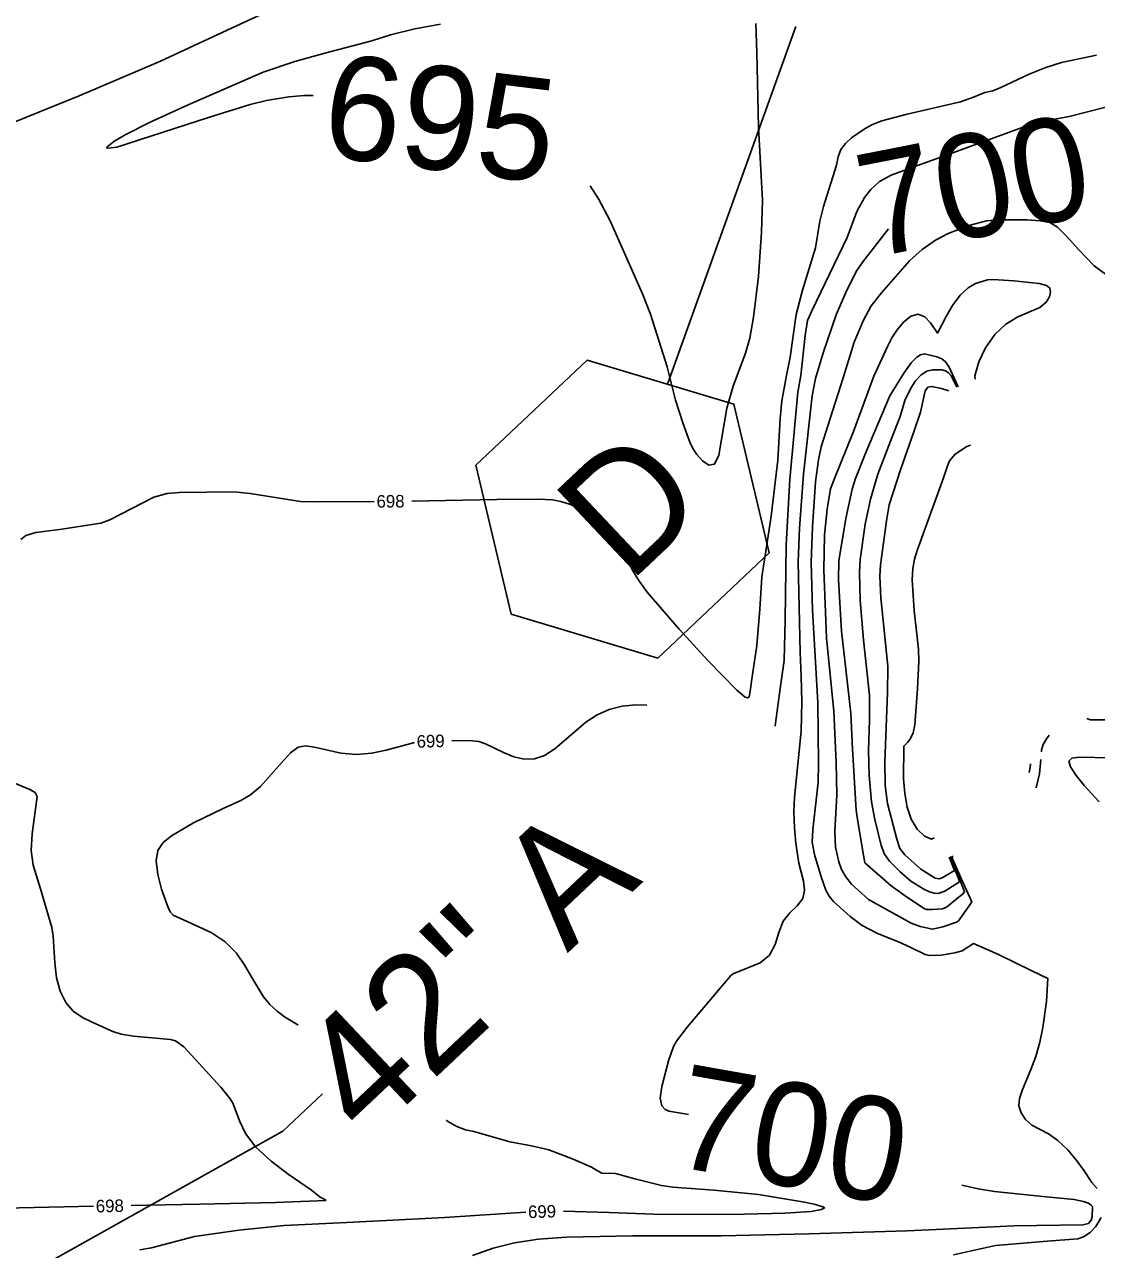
# Model space of a CAD drawing. Extents: x -291892836 to 2945206, y -477993085 to 1832792.
# Drawn here: x 1851914.3 to 1852255.7, y 543914.3 to 544304.4 of the extents above; entities that cross this region are included whole.
import ezdxf

# ---------------------------------------------------------------- set-up
doc = ezdxf.new("R2010")
doc.units = 0
for name, color, linetype in [('DT_X_Contour_Minor', 7, 'Continuous'), ('DT_X_Terrain_Ground_Line', 7, 'Continuous'), ('Level 19', 7, 'Continuous'), ('Level 40', 7, 'Continuous')]:
    doc.layers.add(name, color=color, linetype=linetype)

msp = doc.modelspace()

# ---------------------------------------------------------------- linework, layer by layer
at = {"layer": 'DT_X_Contour_Minor'}
for points in [[(1851999.64, 544312.18), (1851981.85, 544303.98), (1851957.67, 544292.81), (1851931.69, 544281.76), (1851910.49, 544273.12)], [(1852006.27, 544281.82), (1852003.39, 544281.82), (1851998.47, 544281.44), (1851991.37, 544280.26), (1851986.19, 544278.96), (1851972.9, 544274.85), (1851943.74, 544265.38), (1851940.94, 544265.04), (1851940.52, 544265.15), (1851940.63, 544265.46), (1851942.77, 544267.16), (1851946.33, 544269.26), (1851954.38, 544273.29), (1851966.48, 544278.85), (1851990.3, 544289.31), (1852000.45, 544292.7), (1852009.99, 544295.34), (1852024.89, 544299.25), (1852030.89, 544301.14), (1852038.63, 544303.02), (1852046.77, 544304.6)], [(1852147.18, 544304.81), (1852147.59, 544295.56), (1852148.05, 544271.71), (1852149.39, 544248.51), (1852149.06, 544238.25), (1852148.06, 544224.13), (1852146.51, 544211.25), (1852145.34, 544204.5), (1852143.93, 544199.79), (1852139.97, 544189.2), (1852137.95, 544182.22), (1852135.48, 544167.22), (1852134.08, 544164.41), (1852132.23, 544164.04), (1852130.22, 544165.45), (1852128.44, 544167.52), (1852127.15, 544169.44), (1852126.17, 544171.45), (1852123.94, 544177.58), (1852121.67, 544184.78), (1852118.99, 544195.44), (1852113.73, 544212.13), (1852111.1, 544218.71), (1852100.83, 544241.91), (1852097.08, 544248.88), (1852094.47, 544253.05)], [(1852037.66, 544152.66), (1852064.74, 544153.13), (1852077.8, 544153.25), (1852082.49, 544153), (1852085.11, 544152.55), (1852088.17, 544151.56), (1852091.7, 544149.88), (1852098.22, 544146.02), (1852101.36, 544143.6), (1852103.05, 544141.04), (1852106.48, 544133.75), (1852108.11, 544130.43), (1852110.14, 544127), (1852112.59, 544123.67), (1852122.85, 544111.87), (1852132.05, 544101.8), (1852141.2, 544092.37), (1852143.8, 544090.23), (1852144.65, 544089.93), (1852145.12, 544090.27), (1852145.43, 544092.08), (1852146.22, 544097.42), (1852147.54, 544106.68), (1852148.52, 544118.18), (1852149.14, 544128.49), (1852150.38, 544136.64), (1852152.12, 544147.8), (1852154.24, 544165.64), (1852154.94, 544179), (1852155.47, 544184.58), (1852156.94, 544192.11), (1852158.21, 544198.44), (1852160.05, 544212.11), (1852162.08, 544219.83), (1852166.19, 544233.33), (1852167.65, 544241.78), (1852168.75, 544246.5), (1852172.94, 544259.68), (1852173.47, 544262.26), (1852174.32, 544264.58), (1852175.8, 544266.59), (1852177.74, 544268.35), (1852182.03, 544271.33), (1852184.42, 544272.63), (1852187.36, 544273.81), (1852195.4, 544275.93), (1852212.37, 544279.81), (1852216.55, 544281.25), (1852220.17, 544282.77), (1852222.67, 544283.36), (1852225.3, 544284.42), (1852234.27, 544288.62), (1852239.55, 544290.78), (1852244.59, 544292.35), (1852255.78, 544294.72)], [(1852153.42, 544080.9), (1852153.49, 544081.9), (1852154.96, 544092.91), (1852156.27, 544101.82), (1852156.58, 544114.77), (1852156.84, 544138.75), (1852158.11, 544159.57), (1852160.64, 544187.38), (1852161.61, 544192.65), (1852162.96, 544205.37), (1852163.67, 544210.15), (1852165.16, 544213.46), (1852176.27, 544236.65), (1852179.37, 544244.88), (1852181.85, 544249.34), (1852183.83, 544251.93), (1852186.64, 544254.39), (1852190.38, 544256.45), (1852197.52, 544259.14), (1852207.68, 544262.71), (1852234.42, 544272.5), (1852239.58, 544273.8), (1852247, 544275.17), (1852264.52, 544279.62)], [(1852255.99, 543933.73), (1852254.27, 543935.61), (1852251.79, 543939.35), (1852249.47, 543942.49), (1852246.57, 543945.95), (1852243.44, 543948.98), (1852240.4, 543951.06), (1852235.13, 543953.9), (1852233.11, 543955.66), (1852231.69, 543957.75), (1852231.02, 543960.02), (1852231.2, 543962.36), (1852232.05, 543964.94), (1852234.86, 543971.62), (1852236.38, 543975.78), (1852237.7, 543980.31), (1852238.68, 543985.01), (1852239.78, 543993.28), (1852240.25, 544000.56), (1852235.15, 544003.07), (1852224.55, 544008.22), (1852216.59, 544011.68), (1852214.7, 544010.56), (1852212.99, 544009.42), (1852210.66, 544008.78), (1852206.26, 544008.03), (1852202.43, 544007.87), (1852201.11, 544008.2), (1852196.43, 544010.58), (1852192.66, 544012.26), (1852186.02, 544014.9), (1852181.11, 544017.5), (1852177.26, 544020.34), (1852172, 544025.08), (1852170.55, 544026.85), (1852169.49, 544028.75), (1852167.99, 544033.01), (1852165.87, 544040.08), (1852165.22, 544043.98), (1852165.36, 544047.9), (1852167.1, 544063.16), (1852167.17, 544069.08), (1852166.95, 544088.47), (1852165.27, 544117.86), (1852164.83, 544133.05), (1852165.25, 544144.4), (1852166.2, 544158.8), (1852167.15, 544165.74), (1852168.08, 544169.91), (1852170.96, 544179.23), (1852175.04, 544191.91), (1852178.58, 544203.22), (1852181.41, 544210.03), (1852184.01, 544214.86), (1852187.21, 544218.96), (1852196.22, 544229.12), (1852200.25, 544232.81), (1852204.43, 544235.7), (1852208.49, 544237.83), (1852215.12, 544240.42), (1852220.66, 544241.96), (1852224.9, 544242.26), (1852233.56, 544242.22), (1852237.78, 544241.95), (1852240.84, 544241.33), (1852243.34, 544239.89), (1852246.18, 544237.07), (1852250.11, 544232.62), (1852255.02, 544227.62), (1852260.64, 544223.47)], [(1852125.8, 543957.24), (1852124.67, 543957.44), (1852119.54, 543958.36), (1852118.33, 543958.87), (1852117.27, 543960.07), (1852116.81, 543962.43), (1852117.26, 543966.17), (1852119.4, 543974.39), (1852120.99, 543978.96), (1852121.96, 543980.61), (1852125.37, 543985.03), (1852139.33, 544001.63), (1852140.25, 544002.19), (1852148.61, 544005.54), (1852151.58, 544007.97), (1852153.39, 544011.4), (1852154.57, 544015.26), (1852155.94, 544018.81), (1852158.07, 544021.53), (1852160.42, 544023.77), (1852162.16, 544026.05), (1852162.7, 544028.75), (1852162.39, 544031.54), (1852160.9, 544037.28), (1852159.99, 544043.7), (1852159.53, 544048.58), (1852159.32, 544053.67), (1852159.5, 544058.32), (1852161.65, 544079.38), (1852161.89, 544088.76), (1852161.71, 544096.82), (1852161.32, 544104.42), (1852160.7, 544133.28), (1852161.19, 544144.02), (1852162.4, 544161.19), (1852165.18, 544186.18), (1852166.28, 544191.67), (1852168.66, 544199.82), (1852172.81, 544212.01), (1852176.19, 544219.84), (1852179.45, 544226.13), (1852181.27, 544228.84), (1852189.45, 544239.32)], [(1852209.82, 544039.63), (1852209.85, 544038.73), (1852213.13, 544031.21), (1852216.02, 544025), (1852215.21, 544023.68), (1852211.8, 544018.96), (1852211.19, 544018.53), (1852206.83, 544017.06), (1852203.47, 544016.28), (1852199.61, 544017.15), (1852196.7, 544018.25), (1852183.15, 544025.79), (1852179.79, 544028.66), (1852177.73, 544030.67), (1852175.87, 544032.93), (1852174.52, 544035.33), (1852173.63, 544037.76), (1852172.61, 544042.37), (1852172.35, 544047.39), (1852172.99, 544059.12), (1852172.78, 544069.36), (1852172.07, 544085.57), (1852169.78, 544109.09), (1852168.84, 544130.78), (1852169.15, 544141.92), (1852169.93, 544150.1), (1852171.06, 544156.56), (1852172.28, 544159.87), (1852178.3, 544174.78), (1852184.8, 544192.45), (1852189.22, 544202.14), (1852190.58, 544204.69), (1852192.22, 544207.15), (1852194.28, 544209.6), (1852196.62, 544211.51), (1852198.97, 544212.22), (1852201.1, 544211.3), (1852202.87, 544209.46), (1852205.08, 544206.17), (1852207.81, 544211.39), (1852209.91, 544214.95), (1852212.32, 544218.24), (1852214.81, 544220.55), (1852217.19, 544221.97), (1852220.97, 544223.12), (1852222.84, 544223.21), (1852229.44, 544222.81), (1852237.52, 544221.91), (1852239.84, 544221.3), (1852240.9, 544220.47), (1852241.11, 544219.3), (1852240.77, 544217.74), (1852239.71, 544215.99), (1852237.67, 544214.34), (1852230.72, 544211.31), (1852226.82, 544209.02), (1852223.32, 544205.67), (1852220.43, 544201.51), (1852218.26, 544196.96), (1852217.02, 544192.49), (1852217.07, 544191.44)], [(1852209.33, 544039.42), (1852209.46, 544038.98), (1852211.15, 544034.78), (1852213.71, 544028.14), (1852213.09, 544027.43), (1852207.91, 544023.29), (1852206.65, 544022.75), (1852203.5, 544022.54), (1852201.62, 544022.59), (1852200.83, 544022.89), (1852195.49, 544026.37), (1852190.38, 544030.07), (1852181.95, 544037.45), (1852181.55, 544039.85), (1852179.66, 544051.21), (1852179.22, 544054.24), (1852178.02, 544073.6), (1852177.44, 544085.06), (1852174.51, 544111.2), (1852173.55, 544127.6), (1852173.66, 544133.56), (1852175.92, 544147.09), (1852177.88, 544156.42), (1852178.94, 544159.85), (1852182.23, 544168.16), (1852189.86, 544186.2), (1852194.35, 544193.41), (1852196.7, 544196.67), (1852198.47, 544198.53), (1852199.66, 544199.28), (1852200.9, 544199.5), (1852204.93, 544198.62), (1852206.49, 544197.96), (1852207.69, 544196.99), (1852208.7, 544195.52), (1852211.65, 544189.05)], [(1852211.25, 544188.88), (1852209.43, 544192.52), (1852208.58, 544193.46), (1852207.61, 544194.08), (1852206.47, 544194.43), (1852203.51, 544194.48), (1852201.74, 544193.99), (1852199.91, 544192.85), (1852198.13, 544190.95), (1852196.56, 544188.65), (1852194.68, 544184.7), (1852193.23, 544179.63), (1852190.1, 544171.69), (1852186.1, 544161.22), (1852183.73, 544153.25), (1852182.1, 544145.33), (1852180.48, 544134.03), (1852180.25, 544129.99), (1852180.48, 544120.98), (1852181.57, 544108.49), (1852183.39, 544090.73), (1852183.39, 544083), (1852183.11, 544073.19), (1852183.37, 544065.21), (1852184.06, 544056.81), (1852185.11, 544051.18), (1852187.1, 544042.99), (1852188.23, 544040.23), (1852189.79, 544037.9), (1852193.06, 544034.61), (1852196.63, 544031.6), (1852200.79, 544028.99), (1852202.49, 544028.17), (1852203.98, 544027.75), (1852205.27, 544027.69), (1852207.43, 544028.36), (1852212.14, 544031.4), (1852211.79, 544032.47), (1852208.98, 544039.26)], [(1852208.75, 544187.77), (1852206.37, 544188.51), (1852203.18, 544189.19), (1852201.98, 544188.91), (1852201.2, 544187.73), (1852200.63, 544185.28), (1852199.68, 544180.92), (1852197.59, 544174.72), (1852193.27, 544162.59), (1852189.75, 544151.42), (1852188.81, 544146.32), (1852186.94, 544132.37), (1852186.71, 544128.74), (1852187.09, 544121.87), (1852189.29, 544100.11), (1852189.19, 544091.56), (1852188.36, 544069.58), (1852188.42, 544062.06), (1852189.13, 544056.37), (1852192.15, 544044.91), (1852193.13, 544041.95), (1852194.73, 544039.94), (1852199.83, 544035.35), (1852204.37, 544032.56), (1852205.61, 544032.35), (1852206.58, 544032.65), (1852210.55, 544034.98), (1852209.16, 544038.48), (1852208.84, 544039.2)], [(1852215.56, 544170.48), (1852214.44, 544170.03), (1852210.68, 544167.55), (1852208.92, 544165.5), (1852208.16, 544163.56), (1852206.98, 544160.06), (1852198.59, 544136.91), (1852197.78, 544134.16), (1852197.23, 544131.18), (1852197.02, 544127.51), (1852197.64, 544117.84), (1852199.03, 544105.44), (1852199.16, 544101.7), (1852198.74, 544092.84), (1852197.82, 544081.39), (1852197.31, 544078.87), (1852196.53, 544077.06), (1852195.65, 544075.86), (1852194.33, 544074.6), (1852194.29, 544064.16), (1852194.65, 544059.45), (1852195.42, 544055.1), (1852196.71, 544051.3), (1852198.58, 544048.19), (1852200.96, 544045.95), (1852203.19, 544044.94), (1852204.01, 544045.37)], [(1851913.09, 544140.45), (1851914.75, 544141.71), (1851917.96, 544142.69), (1851925.48, 544143.63), (1851938.65, 544145.63), (1851941.45, 544146.67), (1851955.49, 544153.94), (1851959.73, 544155.09), (1851963.54, 544155.42), (1851980.96, 544155.54), (1851986.22, 544155.09), (1852002.18, 544152.54), (1852008.42, 544152.38), (1852025.66, 544152.53)], [(1852278.69, 544094.83), (1852279.05, 544093.89), (1852279.24, 544092.39), (1852279, 544090.75), (1852278.3, 544089.09), (1852277.1, 544087.67), (1852275.33, 544086.66), (1852272.7, 544085.85), (1852263.85, 544083.87), (1852258.43, 544083.01), (1852253.78, 544082.97), (1852252.64, 544083.35)], [(1852050.45, 544076.35), (1852056.99, 544076.32), (1852059.04, 544076.05), (1852061.1, 544075.34), (1852066.84, 544072.52), (1852070.16, 544071.19), (1852073.47, 544070.46), (1852076.74, 544070.55), (1852079.97, 544071.62), (1852083.18, 544073.75), (1852093.1, 544082.25), (1852096.68, 544084.53), (1852100.54, 544086.24), (1852104.69, 544087.29), (1852108.96, 544087.73), (1852112.54, 544087.66)], [(1852240.7, 544078.09), (1852239.85, 544076.93), (1852238.73, 544075.06), (1852238.26, 544073.4), (1852238.2, 544072.74)], [(1852001.51, 543985.75), (1852001.36, 543985.82), (1851997.15, 543988.33), (1851994.75, 543990.16), (1851992.45, 543992.31), (1851990.43, 543994.76), (1851986.66, 544000.88), (1851984.51, 544004.69), (1851981.81, 544008.64), (1851978.24, 544012.28), (1851973.71, 544015.24), (1851965.13, 544019.11), (1851961.71, 544020.78), (1851960.79, 544021.73), (1851960.19, 544022.84), (1851957.96, 544029.03), (1851956.75, 544033.67), (1851956.22, 544038.05), (1851956.82, 544041.39), (1851958.52, 544043.9), (1851961.15, 544046.03), (1851968.18, 544050.17), (1851977.59, 544054.68), (1851983.19, 544057.24), (1851986.26, 544059.09), (1851989.51, 544061.77), (1851996.15, 544069.31), (1851999.05, 544072.48), (1852001.45, 544074.21), (1852003.8, 544074.66), (1852006.68, 544074.21), (1852015.07, 544072.32), (1852020.01, 544071.89), (1852024.94, 544072.33), (1852029.51, 544073.33), (1852038.47, 544075.71)], [(1852234.7, 544068.92), (1852234.65, 544067.74), (1852234.31, 544066.19)], [(1852237.98, 544070.37), (1852237.56, 544065.73), (1852236.48, 544061.26)], [(1852256.57, 544056.83), (1852251.79, 544062.06), (1852249.28, 544065.25), (1852247.47, 544068.01), (1852246.92, 544069.82), (1852247.83, 544070.75), (1852250.36, 544071.03), (1852265.07, 544070.8)], [(1851948.26, 543928.27), (1851970.09, 543928.66), (1851994.35, 543929.22), (1852010.25, 543929.91), (1852010.14, 543930.07), (1852008.5, 543930.9), (1852005.76, 543933.14), (1851998.29, 543938.25), (1851992.83, 543942.36), (1851987.94, 543946.85), (1851984.69, 543951.23), (1851982.85, 543955.07), (1851980.68, 543960.86), (1851979.84, 543962.3), (1851976.83, 543965.93), (1851965.06, 543978.8), (1851962.42, 543980.72), (1851960.84, 543981.15), (1851949.02, 543982.17), (1851945.06, 543982.83), (1851942.41, 543983.65), (1851935.88, 543986.72), (1851932.78, 543988.12), (1851929.81, 543990.12), (1851927.42, 543992.95), (1851925.67, 543996.55), (1851924.55, 544000.82), (1851923.98, 544005.54), (1851923.49, 544014.08), (1851923.06, 544016.84), (1851919.45, 544029.18), (1851917.03, 544036.66), (1851916.43, 544041.3), (1851916.71, 544046.63), (1851918.37, 544058.51), (1851917.73, 544059.79), (1851916.04, 544060.73), (1851906.57, 544064.7)], [(1852085.94, 543926.45), (1852100.52, 543926.03), (1852117.49, 543925.36), (1852143.66, 543925.5), (1852156.46, 543925.81), (1852164.85, 543926.34), (1852168.12, 543927.01), (1852169.13, 543927.5), (1852168.85, 543927.76), (1852166.24, 543928.58), (1852162.78, 543929.33), (1852148.09, 543931.76), (1852133.85, 543933.12), (1852120.76, 543934.09), (1852117.17, 543934.64), (1852108.71, 543936.74), (1852102.54, 543938.42), (1852098.16, 543938.54), (1852096.47, 543939.55), (1852094.91, 543940.48), (1852089.08, 543943.04), (1852081.29, 543946.04), (1852075.76, 543947.23), (1852068.84, 543948.58), (1852057.43, 543951.83), (1852054.74, 543952.42), (1852051.95, 543953.44), (1852049.05, 543955.13), (1852048.59, 543955.48)], [(1852056.99, 543912.39), (1852063.54, 543914.64), (1852070.4, 543916.35), (1852078.01, 543917.51), (1852086.96, 543918.2), (1852108.08, 543918.63), (1852136.23, 543918.61), (1852164.15, 543919.25), (1852195.47, 543920.16), (1852220.66, 543921.42), (1852229.41, 543921.79), (1852251.38, 543922.08), (1852253.17, 543922.5), (1852254.02, 543923.59), (1852254.31, 543924.69), (1852254.43, 543927.94), (1852254.02, 543928.42), (1852253.2, 543928.97), (1852251.55, 543929.55), (1852248.6, 543930.13), (1852238.64, 543931.17), (1852223.25, 543932.72), (1852218.04, 543933.63), (1852212.89, 543934.76)], [(1851774.86, 543914.03), (1851782.59, 543915.55), (1851790.58, 543916.74), (1851814.72, 543919.46), (1851825.83, 543922.49), (1851835.87, 543924.23), (1851855.59, 543926.67), (1851859, 543926.81), (1851883.01, 543927.01), (1851912.66, 543927.48), (1851936.26, 543928.02)], [(1851951.03, 543914.14), (1851954.77, 543914.77), (1851968.43, 543918.38), (1851982.55, 543920.38), (1851996.98, 543921.93), (1852016.99, 543922.84), (1852048.23, 543924.4), (1852073.94, 543926.11)], [(1852210.16, 543912.52), (1852223.54, 543915.48), (1852239.98, 543916.96), (1852249.79, 543917.69), (1852251.57, 543918.26), (1852253.75, 543919.7), (1852255.52, 543921.59), (1852257.27, 543924.48)]]:
    msp.add_lwpolyline(points, dxfattribs=at)
at = {"layer": 'Level 40'}
for p, q in [((1852119.08, 544189.89), (1852159.99, 544303.79)), ((1851996.6, 543951.97), (1852009.19, 543963.86)), ((1851996.6, 543951.97), (1851683.81, 543776.99))]:
    msp.add_line(p, q, dxfattribs=at)
msp.add_lwpolyline([(1852069.34, 544116.63), (1852058.09, 544164.07), (1852093.54, 544197.53), (1852140.25, 544183.55), (1852151.5, 544136.12), (1852116.05, 544102.66)], close=True, dxfattribs=at)

# ---------------------------------------------------------------- texts
at = {"layer": 'DT_X_Terrain_Ground_Line'}
for s, rotation, p in [('695', 353.0509, (1852008.24, 544262.71)), ('700', 11.0925, (1852183.59, 544229.99)), ('700', 349.9855, (1852119.58, 543941.07))]:
    msp.add_text(s, height=33, rotation=rotation, dxfattribs=at).set_placement(p)
at = {"layer": 'Level 19'}
for s, rotation, p in [('698', 0.5099, (1852026.44, 544150.54)), ('699', 1.5011, (1852039.25, 544074.06)), ('698', 1.3006, (1851937.06, 543926.04)), ('699', 1.4725, (1852074.73, 543924.24))]:
    msp.add_text(s, height=4, rotation=rotation, dxfattribs=at).set_placement(p)
at = {"layer": 'Level 40'}
for s, p in [('D', (1852106.71, 544126.12)), ('42" A', (1852023.57, 543948.49))]:
    msp.add_text(s, height=37.5, rotation=43.3446, dxfattribs=at).set_placement(p)

doc.saveas('drawing.dxf')
